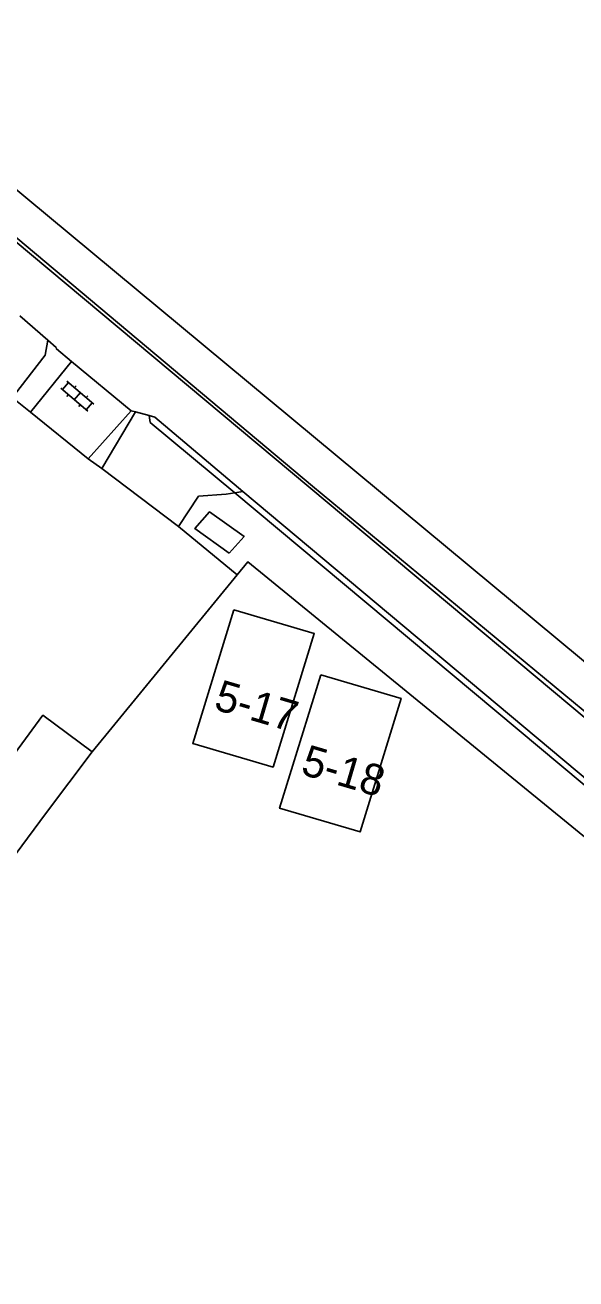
# Model space of a CAD drawing. Extents: x 124000 to 129000, y 395500 to 397503.
# Drawn here: x 126493.5 to 126529.1, y 396359.4 to 396440.4 of the extents above; entities that cross this region are included whole.
import ezdxf

# ---------------------------------------------------------------- set-up
doc = ezdxf.new("R2010")
doc.units = 0
for name, color, linetype in [('gg-afsc-draadraster', 7, 'Continuous'), ('gg-afsc-lijn draadraster', 7, 'Continuous'), ('gg-bbg-bijgebouw', 7, 'Continuous'), ('gg-knt-verharding', 7, 'Continuous'), ('gg-kntw-greppel-droge sloot', 7, 'Continuous'), ('gt-afsc-standplaatsafbakening', 7, 'Continuous'), ('gt-anno-standplaatsnummer', 7, 'Continuous'), ('gt-grn-groengrens', 7, 'Continuous'), ('gt-grn-vlakafsluiter', 7, 'Continuous'), ('gt-symb-klinker verharding', 7, 'Continuous'), ('gx-grn-maaiveld', 7, 'Continuous')]:
    doc.layers.add(name, color=color, linetype=linetype)

# ---------------------------------------------------------------- blocks, each defined once
blk = doc.blocks.new('gt0-KL1')
at = {"layer": 'gt-symb-klinker verharding'}
for p, q in [((-1.15, 0.3), (1.15, 0.3)), ((-1, -0.3), (-1, 0.3)), ((-0.5, 0.3), (-0.5, 0.45)), ((0, -0.3), (0, 0.3)), ((0.5, 0.3), (0.5, 0.45)), ((1, -0.3), (1, 0.3)), ((-1.15, -0.3), (1.15, -0.3)), ((-0.5, -0.45), (-0.5, -0.3)), ((0.5, -0.45), (0.5, -0.3))]:
    blk.add_line(p, q, dxfattribs=at)

msp = doc.modelspace()

# ---------------------------------------------------------------- linework, layer by layer
at = {"layer": 'gg-afsc-draadraster'}
msp.add_line((126497.8, 396393.48), (126507.177, 396404.911), dxfattribs=at)
msp.add_lwpolyline([(126553.54, 396367.113), (126554.088, 396368.007), (126507.876, 396405.759), (126507.177, 396404.911)], dxfattribs=at)
at = {"layer": 'gg-afsc-lijn draadraster'}
msp.add_line((126497.8, 396393.48), (126507.177, 396404.911), dxfattribs=at)
at = {"layer": 'gg-bbg-bijgebouw'}
msp.add_line((126497.8, 396393.48), (126494.8, 396389.47), dxfattribs=at)
for points in [[(126491.64, 396391.83), (126494.63, 396395.84), (126497.8, 396393.48)], [(126487.446, 396386.214), (126490.606, 396383.854), (126494.8, 396389.47)]]:
    msp.add_lwpolyline(points, dxfattribs=at)
at = {"layer": 'gg-knt-verharding'}
for p, q in [((126546.487, 396381.562), (126475.38, 396441.09)), ((126494.948, 396420.071), (126493.134, 396421.644)), ((126496.474, 396418.709), (126493.817, 396415.419)), ((126496.474, 396418.709), (126500.332, 396415.517)), ((126500.332, 396415.517), (126497.557, 396412.406)), ((126500.619, 396415.44), (126498.435, 396411.782)), ((126500.332, 396415.517), (126500.619, 396415.44)), ((126500.619, 396415.44), (126501.486, 396415.209)), ((126501.56, 396414.762), (126501.486, 396415.209)), ((126507.034, 396410.216), (126501.56, 396414.762)), ((126507.034, 396410.216), (126507.537, 396410.292)), ((126551.363, 396373.109), (126507.034, 396410.216)), ((126503.389, 396408.038), (126507.177, 396404.911))]:
    msp.add_line(p, q, dxfattribs=at)
for points in [[(126553.887, 396376.019), (126512.046, 396410.648), (126475.026, 396441.704), (126473.095, 396443.622), (126471.839, 396445.327)], [(126494.948, 396420.071), (126494.768, 396419.112), (126492.796, 396416.546)], [(126496.474, 396418.709), (126495.498, 396419.517), (126495.493, 396419.599), (126494.948, 396420.071)], [(126507.537, 396410.292), (126501.855, 396415.11), (126501.486, 396415.209)], [(126503.384, 396408.048), (126504.688, 396409.995), (126506.457, 396410.129), (126507.034, 396410.216)], [(126551.572, 396373.385), (126547.29, 396377.01), (126507.537, 396410.292)]]:
    msp.add_lwpolyline(points, dxfattribs=at)
at = {"layer": 'gg-kntw-greppel-droge sloot'}
msp.add_lwpolyline([(126506.67, 396406.307), (126504.453, 396407.905), (126505.389, 396408.976), (126507.627, 396407.4), (126506.67, 396406.307)], dxfattribs=at)
at = {"layer": 'gt-afsc-standplaatsafbakening'}
for points in [[(126506.958, 396402.653), (126512.154, 396401.126), (126509.5, 396392.495), (126504.305, 396394.022), (126506.958, 396402.653)], [(126512.576, 396398.458), (126517.772, 396396.93), (126515.118, 396388.3), (126509.922, 396389.827), (126512.576, 396398.458)]]:
    msp.add_lwpolyline(points, dxfattribs=at)
at = {"layer": 'gt-grn-groengrens'}
msp.add_line((126498.435, 396411.782), (126497.557, 396412.406), dxfattribs=at)
at = {"layer": 'gt-grn-vlakafsluiter'}
for p, q in [((126493.817, 396415.419), (126492.649, 396416.366)), ((126497.557, 396412.406), (126493.817, 396415.419)), ((126498.435, 396411.782), (126503.384, 396408.048)), ((126503.389, 396408.038), (126503.384, 396408.048))]:
    msp.add_line(p, q, dxfattribs=at)
at = {"layer": 'gx-grn-maaiveld'}
msp.add_lwpolyline([(126615.812, 396323.938), (126556.54, 396376.93), (126476.318, 396443.602), (126474.646, 396445.461), (126472.226, 396449.869), (126471.902, 396452.946), (126472.605, 396457.429), (126518.93, 396524.951), (126532.591, 396543.993), (126553.728, 396571.159), (126557.156, 396572.565), (126561.287, 396571.95), (126576.58, 396563.161), (126605.05, 396546.345), (126615.074, 396541), (126620.915, 396538.052), (126628.637, 396534.75), (126640.141, 396529.469), (126650.531, 396525.86), (126661.676, 396521.838), (126662.428, 396521.522)], dxfattribs=at)

# ---------------------------------------------------------------- block references
at = {"layer": 'gt-symb-klinker verharding', "rotation": -40.61993954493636}
msp.add_blockref('gt0-KL1', (126496.852, 396416.462), dxfattribs=at)

# ---------------------------------------------------------------- texts
at = {"layer": 'gt-anno-standplaatsnummer'}
for s, p in [('5-17', (126505.595, 396396.248)), ('5-18', (126511.213, 396392.053))]:
    msp.add_text(s, height=2, rotation=343.6223, dxfattribs=at).set_placement(p)

doc.saveas('drawing.dxf')
